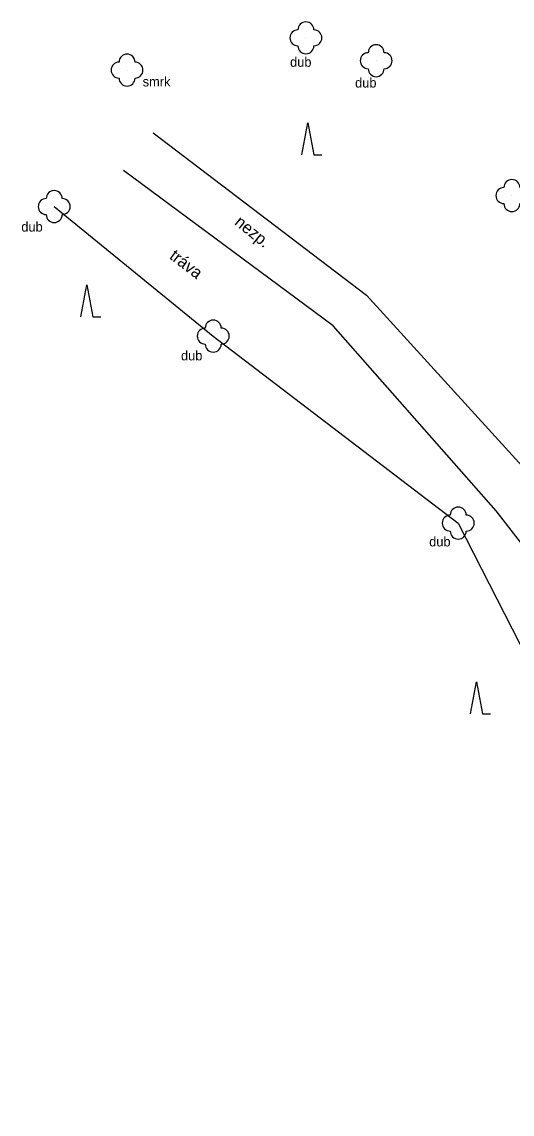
# Model space of a CAD drawing. Extents: x -794191 to -788944, y -1117087 to -1105044.
# Drawn here: x -792353.4 to -792322.7, y -1111033.9 to -1110965.6 of the extents above; entities that cross this region are included whole.
import ezdxf

# ---------------------------------------------------------------- set-up
doc = ezdxf.new("R2010")
doc.units = 0
for name, color, linetype in [('Komunikace', 7, 'Continuous'), ('Pomocné popisy', 7, 'Continuous'), ('Zeleň', 7, 'Continuous'), ('Značky druhů pozemků', 7, 'Continuous')]:
    doc.layers.add(name, color=color, linetype=linetype)

msp = doc.modelspace()

# ---------------------------------------------------------------- linework, layer by layer
at = {"layer": 'Komunikace'}
for points in [[(-792345.19, -1110972.49), (-792331.82, -1110982.65), (-792321.43, -1110994.06), (-792315.88, -1111000.45), (-792315.39, -1110998.13)], [(-792271, -1111033.89), (-792276.45, -1111032.15), (-792290.68, -1111025.7), (-792304.39, -1111018.66), (-792314.86, -1111007.53), (-792323.7, -1110996.15), (-792333.91, -1110984.57), (-792347.04, -1110974.86)]]:
    msp.add_lwpolyline(points, dxfattribs=at)
at = {"layer": 'Zeleň'}
for p, q in [((-792351.38, -1110977.11), (-792341.42, -1110985.21)), ((-792341.42, -1110985.21), (-792326.08, -1110996.91))]:
    msp.add_line(p, q, dxfattribs=at)
msp.add_lwpolyline([(-792326.08, -1110996.91), (-792317.39, -1111013.94), (-792298.68, -1111028.91), (-792286.45, -1111031.9), (-792281.91, -1111033.47)], dxfattribs=at)
for centre in [(-792335.62, -1110966.55), (-792331.22, -1110967.98), (-792346.82, -1110968.57), (-792322.72, -1110976.42), (-792351.38, -1110977.11), (-792341.42, -1110985.21), (-792326.08, -1110996.91)]:
    msp.add_circle(centre, 0.0005, dxfattribs=at)
for centre, start, end in [((-792335.62, -1110966.05), 0, 179.99999), ((-792336.12, -1110966.55), 89.99999, 269.99999), ((-792335.12, -1110966.55), 270, 89.99999), ((-792335.62, -1110967.05), 179.99999, 359.99999), ((-792331.22, -1110967.48), 0, 179.99999), ((-792346.82, -1110968.07), 0, 179.99999), ((-792331.72, -1110967.98), 89.99999, 269.99999), ((-792330.72, -1110967.98), 270, 89.99999), ((-792347.32, -1110968.57), 89.99999, 269.99999), ((-792346.32, -1110968.57), 270, 89.99999), ((-792331.22, -1110968.48), 179.99999, 359.99999), ((-792346.82, -1110969.07), 179.99999, 359.99999), ((-792323.22, -1110976.42), 89.99999, 269.99999), ((-792322.72, -1110975.92), 0, 179.99999), ((-792351.88, -1110977.11), 89.99999, 269.99999), ((-792351.38, -1110976.61), 0, 179.99999), ((-792350.88, -1110977.11), 270, 89.99999), ((-792322.72, -1110976.92), 179.99999, 359.99999), ((-792351.38, -1110977.61), 179.99999, 359.99999), ((-792341.42, -1110984.71), 0, 179.99999), ((-792341.92, -1110985.21), 89.99999, 269.99999), ((-792340.92, -1110985.21), 270, 89.99999), ((-792341.42, -1110985.71), 179.99999, 359.99999), ((-792326.58, -1110996.91), 89.99999, 269.99999), ((-792326.08, -1110996.41), 0, 179.99999), ((-792325.58, -1110996.91), 270, 89.99999), ((-792326.08, -1110997.41), 179.99999, 359.99999)]:
    msp.add_arc(centre, 0.5, start, end, dxfattribs=at)
at = {"layer": 'Značky druhů pozemků'}
for points in [[(-792335.866, -1110973.87), (-792335.49, -1110971.87), (-792335.114, -1110973.87), (-792334.614, -1110973.87)], [(-792349.716, -1110984), (-792349.34, -1110982), (-792348.964, -1110984), (-792348.464, -1110984)], [(-792325.306, -1111008.85), (-792324.93, -1111006.85), (-792324.554, -1111008.85), (-792324.054, -1111008.85)]]:
    msp.add_lwpolyline(points, dxfattribs=at)

# ---------------------------------------------------------------- texts
at = {"layer": 'Pomocné popisy'}
for s, rotation, p in [('nezp.', 321.10349, (-792340.14, -1110978.19)), ('tráva', 322.6043, (-792344.22, -1110980.32))]:
    msp.add_text(s, height=0.75, rotation=rotation, dxfattribs=at).set_placement(p)
at = {"layer": 'Zeleň'}
for s, p in [('dub', (-792336.61, -1110968.36)), ('smrk', (-792345.84, -1110969.59)), ('dub', (-792332.54, -1110969.66)), ('dub', (-792353.44, -1110978.67)), ('dub', (-792343.44, -1110986.73)), ('dub', (-792327.9, -1110998.37))]:
    msp.add_text(s, height=0.6, dxfattribs=at).set_placement(p)

doc.saveas('drawing.dxf')
